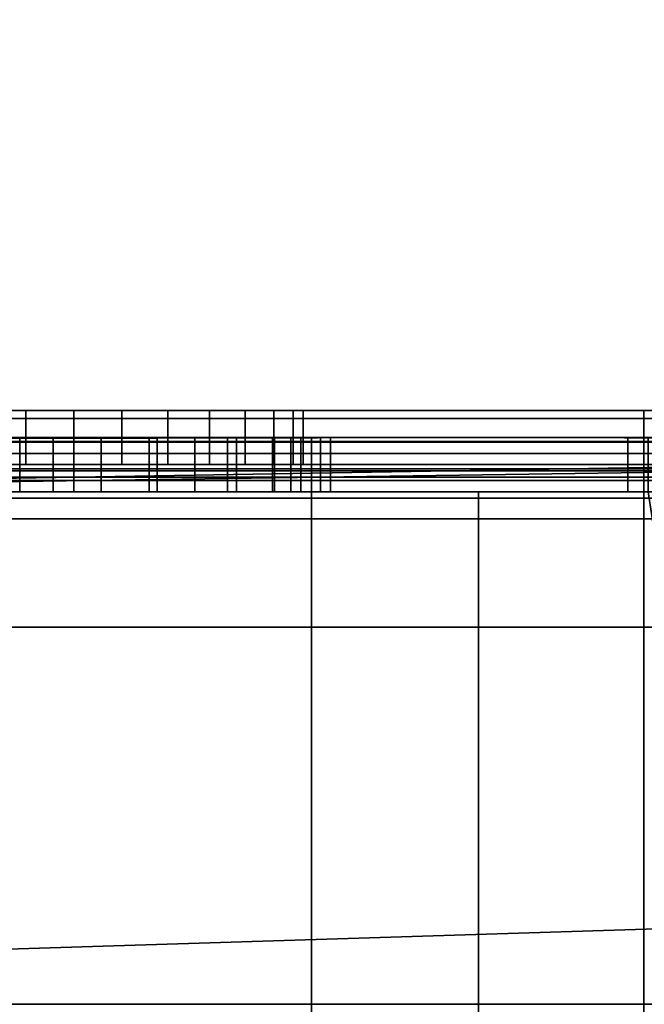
# Model space of a CAD drawing. Header units: millimetres. Extents: x -603 to 3703, y -115 to 193.
# Tile 443 of 656: x 1059 to 1071, y -25 to -7. Entities that reach past the tile are written whole.
import ezdxf

# ---------------------------------------------------------------- set-up
doc = ezdxf.new("R2010")
doc.units = ezdxf.units.MM
doc.layers.add('152', color=7, linetype='Continuous', true_color=0xffffff)

# ---------------------------------------------------------------- blocks, each defined once
blk = doc.blocks.new('UG_SURFACE_002')
at = {"layer": '152', "color": 252, "linetype": 'Continuous', "lineweight": 35}
for points in [[(2165, -18, 2212.25), (2165, 174.4, 2212.25), (835, 174.4, 2212.25), (835, -18, 2212.25)], [(985, -18, 2062.25), (985, 174.4, 2062.25), (2015, 174.4, 2062.25), (2015, -18, 2062.25)], [(2165, -18, 2212.25), (835, -18, 2212.25), (985, -18, 2062.25), (2015, -18, 2062.25)]]:
    blk.add_3dface(points, dxfattribs=at)
blk = doc.blocks.new('UG_SURFACE_055')
at = {"layer": '152', "color": 252, "linetype": 'Continuous', "lineweight": 35}
for points in [[(1023.5, -29.92, 2023.75), (1976.5, -29.92, 2023.75), (1976.5, 14.42, 2023.75), (1023.5, 14.42, 2023.75)], [(1025, -29.92, 2022.25), (1025, 14.42, 2022.25), (1975, 14.42, 2022.25), (1975, -29.92, 2022.25)], [(970, -18, 2077.25), (2030, -18, 2077.25), (2028.5, -18, 2075.75), (971.5, -18, 2075.75)], [(970, -18, 2077.25), (970, -29.92, 2077.25), (2030, -29.92, 2077.25), (2030, -18, 2077.25)], [(971.5, -18, 2075.75), (2028.5, -18, 2075.75), (2028.5, -29.92, 2075.75), (971.5, -29.92, 2075.75)]]:
    blk.add_3dface(points, dxfattribs=at)
blk = doc.blocks.new('UG_SURFACE_057')
at = {"layer": '152', "color": 252, "linetype": 'Continuous', "lineweight": 35}
for points in [[(1041, 4.014, -7.75), (1026, 4.014, -7.75), (1026, -24.953, -7.75), (1974, -24.953, -7.75)], [(1041, 4.014, -8.75), (1959, 4.014, -8.75), (1026, -24.953, -8.75)], [(1959, 4.014, -8.75), (1974, 4.014, -8.75), (1974, -24.953, -8.75), (1026, -24.953, -8.75)], [(1959, 4.014, -7.75), (1041, 4.014, -7.75), (1974, -24.953, -7.75)], [(1026, -25.835, -7.906), (1974, -25.835, -7.906), (1974, -24.953, -7.75), (1026, -24.953, -7.75)], [(1026, -24.953, -8.75), (1974, -24.953, -8.75), (1974, -25.493, -8.845), (1026, -25.493, -8.845)]]:
    blk.add_3dface(points, dxfattribs=at)
blk = doc.blocks.new('UG_SURFACE_197')
at = {"layer": '152', "color": 252, "linetype": 'Continuous', "lineweight": 35}
for points in [[(1032, -14.152, 1617.765), (1070.5, -14.152, 1617.765), (1070.5, -14, 1617), (1032, -14, 1617)], [(1100.489, -14.152, 1528.235), (1032, -14.152, 1528.235), (1032, -14, 1529), (1100.172, -14, 1529)], [(1032, -14, 1529), (1076.871, -14, 1530.881), (1078.785, -14, 1530.5)], [(1078.785, -14, 1530.5), (1100.172, -14, 1529), (1032, -14, 1529)], [(1032, -14, 1529), (1058.271, -14, 1544.617), (1060, -14, 1544.25), (1075.249, -14, 1531.964)], [(1075.249, -14, 1531.964), (1076.871, -14, 1530.881), (1032, -14, 1529)], [(1032, -14, 1617), (1059.116, -14, 1552.657), (1057.502, -14, 1551.938)], [(1032, -14, 1617), (1070.5, -14, 1607), (1071.147, -14, 1603.747)], [(1032, -14, 1617), (1070.5, -14, 1617), (1070.5, -14, 1607)], [(1071.147, -14, 1603.747), (1060.884, -14, 1552.657), (1059.116, -14, 1552.657), (1032, -14, 1617)], [(1032, -14.586, 1618.414), (1070.5, -14.586, 1618.414), (1070.5, -14.152, 1617.765), (1032, -14.152, 1617.765)], [(1100.757, -14.586, 1527.586), (1032, -14.586, 1527.586), (1032, -14.152, 1528.235), (1100.489, -14.152, 1528.235)], [(1059.116, -14, 1552.657), (1059.116, -15, 1552.657), (1057.502, -15, 1551.938), (1057.502, -14, 1551.938)], [(1058.271, -14, 1544.617), (1058.271, -15, 1544.617), (1060, -15, 1544.25), (1060, -14, 1544.25)], [(1060.884, -14, 1552.657), (1060.884, -15, 1552.657), (1059.116, -15, 1552.657), (1059.116, -14, 1552.657)], [(1075.249, -14, 1531.964), (1060, -14, 1544.25), (1061.729, -14, 1544.617)], [(1060, -14, 1544.25), (1060, -15, 1544.25), (1061.729, -15, 1544.617), (1061.729, -14, 1544.617)], [(1072.866, -14, 1560.884), (1062.498, -14, 1551.938), (1060.884, -14, 1552.657), (1071.147, -14, 1603.747)], [(1062.498, -14, 1551.938), (1062.498, -15, 1551.938), (1060.884, -15, 1552.657), (1060.884, -14, 1552.657)], [(1061.729, -14, 1544.617), (1063.158, -14, 1545.656), (1073.785, -14, 1535.5), (1074.165, -14, 1533.587)], [(1074.165, -14, 1533.587), (1075.249, -14, 1531.964), (1061.729, -14, 1544.617)], [(1061.729, -14, 1544.617), (1061.729, -15, 1544.617), (1063.158, -15, 1545.656), (1063.158, -14, 1545.656)], [(1062.498, -14, 1551.938), (1072.866, -14, 1560.884), (1071.004, -14, 1557.882)], [(1071.004, -14, 1557.882), (1070.523, -14, 1554.382), (1063.681, -14, 1550.625), (1062.498, -14, 1551.938)], [(1063.681, -14, 1550.625), (1063.681, -15, 1550.625), (1062.498, -15, 1551.938), (1062.498, -14, 1551.938)], [(1073.785, -14, 1548.288), (1073.785, -14, 1535.5), (1063.158, -14, 1545.656), (1064.042, -14, 1547.187)], [(1063.158, -14, 1545.656), (1063.158, -15, 1545.656), (1064.042, -15, 1547.187), (1064.042, -14, 1547.187)], [(1064.227, -14, 1548.944), (1063.681, -14, 1550.625), (1070.523, -14, 1554.382), (1071.506, -14, 1550.988)], [(1064.227, -14, 1548.944), (1064.227, -15, 1548.944), (1063.681, -15, 1550.625), (1063.681, -14, 1550.625)], [(1064.042, -14, 1547.187), (1064.227, -14, 1548.944), (1071.506, -14, 1550.988), (1073.785, -14, 1548.288)], [(1064.042, -14, 1547.187), (1064.042, -15, 1547.187), (1064.227, -15, 1548.944), (1064.227, -14, 1548.944)], [(1070.5, -14, 1607), (1070.5, -15, 1607), (1071.147, -15, 1603.747), (1071.147, -14, 1603.747)], [(1070.5, -14, 1617), (1070.5, -14.152, 1617.765), (1070.5, -15.076, 1617.383), (1070.5, -15, 1617)], [(1070.5, -15, 1617), (1070.5, -15, 1607), (1070.5, -14, 1607), (1070.5, -14, 1617)], [(1070.5, -14.152, 1617.765), (1070.5, -14.586, 1618.414), (1070.5, -15.293, 1617.707), (1070.5, -15.076, 1617.383)], [(1032, -15.235, 1618.848), (1070.5, -15.235, 1618.848), (1070.5, -14.586, 1618.414), (1032, -14.586, 1618.414)], [(1100.937, -15.235, 1527.152), (1032, -15.235, 1527.152), (1032, -14.586, 1527.586), (1100.757, -14.586, 1527.586)], [(1070.5, -14.586, 1618.414), (1070.5, -15.235, 1618.848), (1070.5, -15.617, 1617.924), (1070.5, -15.293, 1617.707)], [(1100.172, -15, 1529), (1032, -15, 1529), (1032, -15.076, 1528.617), (1100.33, -15.076, 1528.617)], [(1032, -15, 1617), (1059.116, -15, 1552.657), (1060.884, -15, 1552.657), (1071.147, -15, 1603.747)], [(1071.147, -15, 1603.747), (1070.5, -15, 1607), (1032, -15, 1617)], [(1070.5, -15, 1607), (1070.5, -15, 1617), (1032, -15, 1617)], [(1057.502, -15, 1551.938), (1059.116, -15, 1552.657), (1032, -15, 1617)], [(1032, -15, 1529), (1076.871, -15, 1530.881), (1075.249, -15, 1531.964)], [(1032, -15, 1529), (1100.172, -15, 1529), (1078.785, -15, 1530.5)], [(1078.785, -15, 1530.5), (1076.871, -15, 1530.881), (1032, -15, 1529)], [(1075.249, -15, 1531.964), (1060, -15, 1544.25), (1058.271, -15, 1544.617), (1032, -15, 1529)], [(1032, -15, 1617), (1070.5, -15, 1617), (1070.5, -15.076, 1617.383), (1032, -15.076, 1617.383)], [(1061.729, -15, 1544.617), (1060, -15, 1544.25), (1075.249, -15, 1531.964)], [(1071.147, -15, 1603.747), (1060.884, -15, 1552.657), (1062.498, -15, 1551.938), (1072.866, -15, 1560.884)], [(1061.729, -15, 1544.617), (1075.249, -15, 1531.964), (1074.165, -15, 1533.587)], [(1074.165, -15, 1533.587), (1073.785, -15, 1535.5), (1063.158, -15, 1545.656), (1061.729, -15, 1544.617)], [(1062.498, -15, 1551.938), (1063.681, -15, 1550.625), (1070.523, -15, 1554.382), (1071.004, -15, 1557.882)], [(1071.004, -15, 1557.882), (1072.866, -15, 1560.884), (1062.498, -15, 1551.938)], [(1064.042, -15, 1547.187), (1063.158, -15, 1545.656), (1073.785, -15, 1535.5), (1073.785, -15, 1548.288)], [(1071.506, -15, 1550.988), (1070.523, -15, 1554.382), (1063.681, -15, 1550.625), (1064.227, -15, 1548.944)], [(1073.785, -15, 1548.288), (1071.506, -15, 1550.988), (1064.227, -15, 1548.944), (1064.042, -15, 1547.187)], [(1100.33, -15.076, 1528.617), (1032, -15.076, 1528.617), (1032, -15.293, 1528.293), (1100.464, -15.293, 1528.293)], [(1032, -15.076, 1617.383), (1070.5, -15.076, 1617.383), (1070.5, -15.293, 1617.707), (1032, -15.293, 1617.707)], [(1032, -16, 1619), (1070.5, -16, 1619), (1070.5, -15.235, 1618.848), (1032, -15.235, 1618.848)], [(1101, -16, 1527), (1032, -16, 1527), (1032, -15.235, 1527.152), (1100.937, -15.235, 1527.152)], [(1070.5, -16, 1618), (1070.5, -15.617, 1617.924), (1070.5, -15.235, 1618.848), (1070.5, -16, 1619)], [(1100.464, -15.293, 1528.293), (1032, -15.293, 1528.293), (1032, -15.617, 1528.076), (1100.554, -15.617, 1528.076)], [(1032, -15.293, 1617.707), (1070.5, -15.293, 1617.707), (1070.5, -15.617, 1617.924), (1032, -15.617, 1617.924)], [(1100.554, -15.617, 1528.076), (1032, -15.617, 1528.076), (1032, -16, 1528), (1100.586, -16, 1528)], [(1032, -15.617, 1617.924), (1070.5, -15.617, 1617.924), (1070.5, -16, 1618), (1032, -16, 1618)], [(1070.5, -16, 1619), (1032, -16, 1619), (1032, -28, 1619), (1070.5, -28, 1619)], [(1032, -16, 1527), (1101, -16, 1527), (1101, -28, 1527), (1032, -28, 1527)], [(1032, -28, 1528), (1100.586, -28, 1528), (1100.586, -16, 1528), (1032, -16, 1528)], [(1070.5, -16, 1618), (1070.5, -28, 1618), (1032, -28, 1618), (1032, -16, 1618)], [(1070.5, -28, 1618), (1070.5, -16, 1618), (1070.5, -16, 1619), (1070.5, -28, 1619)]]:
    blk.add_3dface(points, dxfattribs=at)
blk = doc.blocks.new('UG_SURFACE_198')
at = {"layer": '152', "color": 252, "linetype": 'Continuous', "lineweight": 35}
for points in [[(1032, -14.576, 1158.183), (1067.455, -14.5, 1157.8), (1064.375, -14.5, 1157.8)], [(1032, -14.576, 1158.183), (1099.744, -14.576, 1158.183), (1070.58, -14.5, 1157.8), (1067.455, -14.5, 1157.8)], [(1064.375, -14.5, 1157.8), (1032, -14.5, 1157.8), (1032, -14.576, 1158.183)], [(1099.744, -14.576, 1004.817), (1032, -14.576, 1004.817), (1064.375, -14.5, 1005.2), (1067.455, -14.5, 1005.2)], [(1032, -14.576, 1004.817), (1032, -14.5, 1005.2), (1064.375, -14.5, 1005.2)], [(1064.375, -14.5, 1093), (1032, -14.5, 1093), (1057.469, -14.5, 1102.304), (1059, -14.5, 1102)], [(1059, -14.5, 1110), (1057.469, -14.5, 1109.696), (1032, -14.5, 1112), (1064.375, -14.5, 1112)], [(1032, -14.5, 1036.97), (1064.375, -14.5, 1036.97), (1059.616, -14.5, 1031.007), (1058.002, -14.5, 1030.288)], [(1058.771, -14.5, 1022.967), (1060.5, -14.5, 1022.6), (1064.375, -14.5, 1015.975), (1032, -14.5, 1015.975)], [(1032, -14.5, 1005.2), (1032, -14.5, 1015.975), (1064.375, -14.5, 1015.975), (1064.375, -14.5, 1005.2)], [(1032, -14.5, 1036.97), (1032, -14.5, 1061.42), (1064.375, -14.5, 1061.42), (1064.375, -14.5, 1036.97)], [(1032, -14.5, 1061.42), (1032, -14.5, 1093), (1064.375, -14.5, 1093), (1064.375, -14.5, 1061.42)], [(1032, -14.5, 1112), (1032, -14.5, 1157.8), (1064.375, -14.5, 1157.8), (1064.375, -14.5, 1112)], [(1057.469, -15.5, 1109.696), (1057.469, -14.5, 1109.696), (1059, -14.5, 1110), (1059, -15.5, 1110)], [(1059, -15.5, 1102), (1059, -14.5, 1102), (1057.469, -14.5, 1102.304), (1057.469, -15.5, 1102.304)], [(1059.616, -14.5, 1031.007), (1059.616, -15.5, 1031.007), (1058.002, -15.5, 1030.288), (1058.002, -14.5, 1030.288)], [(1058.771, -14.5, 1022.967), (1058.771, -15.5, 1022.967), (1060.5, -15.5, 1022.6), (1060.5, -14.5, 1022.6)], [(1064.375, -14.5, 1093), (1059, -14.5, 1102), (1060, -14.5, 1102)], [(1064.375, -14.5, 1112), (1060, -14.5, 1110), (1059, -14.5, 1110)], [(1060, -15.5, 1102), (1060, -14.5, 1102), (1059, -14.5, 1102), (1059, -15.5, 1102)], [(1059, -15.5, 1110), (1059, -14.5, 1110), (1060, -14.5, 1110), (1060, -15.5, 1110)], [(1064.375, -14.5, 1036.97), (1061.384, -14.5, 1031.007), (1059.616, -14.5, 1031.007)], [(1061.384, -14.5, 1031.007), (1061.384, -15.5, 1031.007), (1059.616, -15.5, 1031.007), (1059.616, -14.5, 1031.007)], [(1060, -14.5, 1102), (1061.531, -14.5, 1102.304), (1064.375, -14.5, 1093)], [(1061.531, -14.5, 1109.696), (1060, -14.5, 1110), (1064.375, -14.5, 1112)], [(1061.531, -15.5, 1102.304), (1061.531, -14.5, 1102.304), (1060, -14.5, 1102), (1060, -15.5, 1102)], [(1060, -15.5, 1110), (1060, -14.5, 1110), (1061.531, -14.5, 1109.696), (1061.531, -15.5, 1109.696)], [(1064.375, -14.5, 1015.975), (1060.5, -14.5, 1022.6), (1062.229, -14.5, 1022.967)], [(1060.5, -14.5, 1022.6), (1060.5, -15.5, 1022.6), (1062.229, -15.5, 1022.967), (1062.229, -14.5, 1022.967)], [(1062.998, -14.5, 1030.288), (1061.384, -14.5, 1031.007), (1064.375, -14.5, 1036.97)], [(1062.998, -14.5, 1030.288), (1062.998, -15.5, 1030.288), (1061.384, -15.5, 1031.007), (1061.384, -14.5, 1031.007)], [(1064.375, -14.5, 1112), (1062.828, -14.5, 1108.828), (1061.531, -14.5, 1109.696)], [(1061.531, -14.5, 1102.304), (1062.828, -14.5, 1103.172), (1064.375, -14.5, 1093)], [(1062.828, -15.5, 1103.172), (1062.828, -14.5, 1103.172), (1061.531, -14.5, 1102.304), (1061.531, -15.5, 1102.304)], [(1061.531, -15.5, 1109.696), (1061.531, -14.5, 1109.696), (1062.828, -14.5, 1108.828), (1062.828, -15.5, 1108.828)], [(1062.229, -14.5, 1022.967), (1063.658, -14.5, 1024.006), (1064.375, -14.5, 1015.975)], [(1062.229, -14.5, 1022.967), (1062.229, -15.5, 1022.967), (1063.658, -15.5, 1024.006), (1063.658, -14.5, 1024.006)], [(1064.375, -14.5, 1093), (1062.828, -14.5, 1103.172), (1063.696, -14.5, 1104.469)], [(1063.696, -14.5, 1107.531), (1062.828, -14.5, 1108.828), (1064.375, -14.5, 1112)], [(1063.696, -15.5, 1104.469), (1063.696, -14.5, 1104.469), (1062.828, -14.5, 1103.172), (1062.828, -15.5, 1103.172)], [(1062.828, -15.5, 1108.828), (1062.828, -14.5, 1108.828), (1063.696, -14.5, 1107.531), (1063.696, -15.5, 1107.531)], [(1064.375, -14.5, 1036.97), (1064.181, -14.5, 1028.975), (1062.998, -14.5, 1030.288)], [(1064.181, -14.5, 1028.975), (1064.181, -15.5, 1028.975), (1062.998, -15.5, 1030.288), (1062.998, -14.5, 1030.288)], [(1063.658, -14.5, 1024.006), (1064.375, -14.5, 1025.247), (1064.375, -14.5, 1015.975)], [(1064.375, -14.5, 1025.247), (1063.658, -14.5, 1024.006), (1063.658, -15.5, 1024.006), (1064.375, -15.5, 1025.247)], [(1064.375, -14.5, 1093), (1063.696, -14.5, 1104.469), (1064, -14.5, 1106)], [(1064.375, -14.5, 1112), (1064, -14.5, 1106), (1063.696, -14.5, 1107.531)], [(1064, -15.5, 1106), (1064, -14.5, 1106), (1063.696, -14.5, 1104.469), (1063.696, -15.5, 1104.469)], [(1063.696, -15.5, 1107.531), (1063.696, -14.5, 1107.531), (1064, -14.5, 1106), (1064, -15.5, 1106)], [(1064, -14.5, 1106), (1064.375, -14.5, 1112), (1064.375, -14.5, 1093)], [(1064.375, -14.5, 1036.97), (1064.375, -14.5, 1028.377), (1064.181, -14.5, 1028.975)], [(1064.375, -15.5, 1028.377), (1064.181, -15.5, 1028.975), (1064.181, -14.5, 1028.975), (1064.375, -14.5, 1028.377)], [(1067.455, -14.5, 1015.975), (1064.375, -14.5, 1015.975), (1064.375, -14.5, 1025.247), (1064.542, -14.5, 1025.537)], [(1064.727, -14.5, 1027.294), (1064.375, -14.5, 1028.377), (1064.375, -14.5, 1036.97), (1067.455, -14.5, 1036.97)], [(1064.375, -14.5, 1005.2), (1064.375, -14.5, 1015.975), (1067.455, -14.5, 1015.975), (1067.455, -14.5, 1005.2)], [(1064.375, -14.5, 1036.97), (1064.375, -14.5, 1061.42), (1067.455, -14.5, 1061.42), (1067.455, -14.5, 1036.97)], [(1064.375, -14.5, 1061.42), (1064.375, -14.5, 1093), (1067.455, -14.5, 1093), (1067.455, -14.5, 1061.42)], [(1064.375, -14.5, 1093), (1064.375, -14.5, 1112), (1067.455, -14.5, 1112), (1067.455, -14.5, 1093)], [(1064.375, -14.5, 1112), (1064.375, -14.5, 1157.8), (1067.455, -14.5, 1157.8), (1067.455, -14.5, 1112)], [(1064.375, -15.5, 1025.247), (1064.542, -15.5, 1025.537), (1064.542, -14.5, 1025.537), (1064.375, -14.5, 1025.247)], [(1064.375, -14.5, 1028.377), (1064.727, -14.5, 1027.294), (1064.727, -15.5, 1027.294), (1064.375, -15.5, 1028.377)], [(1067.455, -14.5, 1036.97), (1067.455, -14.5, 1015.975), (1064.542, -14.5, 1025.537), (1064.727, -14.5, 1027.294)], [(1064.542, -14.5, 1025.537), (1064.542, -15.5, 1025.537), (1064.727, -15.5, 1027.294), (1064.727, -14.5, 1027.294)], [(1099.744, -14.576, 1004.817), (1067.455, -14.5, 1005.2), (1070.58, -14.5, 1005.2)], [(1067.455, -14.5, 1015.975), (1067.455, -14.5, 1036.97), (1070.207, -14.5, 1033.079)], [(1067.455, -14.5, 1036.97), (1070.58, -14.5, 1036.97), (1070.58, -14.5, 1036.612), (1070.207, -14.5, 1033.079)], [(1070.207, -14.5, 1033.079), (1070.58, -14.5, 1031.931), (1070.58, -14.5, 1015.975), (1067.455, -14.5, 1015.975)], [(1067.455, -14.5, 1005.2), (1067.455, -14.5, 1015.975), (1070.58, -14.5, 1015.975), (1070.58, -14.5, 1005.2)], [(1067.455, -14.5, 1036.97), (1067.455, -14.5, 1061.42), (1070.58, -14.5, 1061.42), (1070.58, -14.5, 1036.97)], [(1067.455, -14.5, 1061.42), (1067.455, -14.5, 1093), (1070.58, -14.5, 1093), (1070.58, -14.5, 1061.42)], [(1067.455, -14.5, 1093), (1067.455, -14.5, 1112), (1070.58, -14.5, 1112), (1070.58, -14.5, 1093)], [(1067.455, -14.5, 1112), (1067.455, -14.5, 1157.8), (1070.58, -14.5, 1157.8), (1070.58, -14.5, 1112)], [(1070.58, -15.5, 1036.612), (1070.207, -15.5, 1033.079), (1070.207, -14.5, 1033.079), (1070.58, -14.5, 1036.612)], [(1070.58, -14.5, 1031.931), (1070.207, -14.5, 1033.079), (1070.207, -15.5, 1033.079), (1070.58, -15.5, 1031.931)], [(1099.744, -14.576, 1158.183), (1032, -14.576, 1158.183), (1032, -14.793, 1158.507), (1099.879, -14.793, 1158.507)], [(1099.879, -14.793, 1004.493), (1032, -14.793, 1004.493), (1032, -14.576, 1004.817), (1099.744, -14.576, 1004.817)], [(1099.879, -14.793, 1158.507), (1032, -14.793, 1158.507), (1032, -15.117, 1158.724), (1099.968, -15.117, 1158.724)], [(1099.968, -15.117, 1004.276), (1032, -15.117, 1004.276), (1032, -14.793, 1004.493), (1099.879, -14.793, 1004.493)], [(1099.968, -15.117, 1158.724), (1032, -15.117, 1158.724), (1032, -15.5, 1158.8), (1100, -15.5, 1158.8)], [(1100, -15.5, 1004.2), (1032, -15.5, 1004.2), (1032, -15.117, 1004.276), (1099.968, -15.117, 1004.276)], [(1064.375, -15.5, 1005.2), (1032, -15.5, 1005.2), (1032, -28.5, 1005.2), (1064.375, -28.5, 1005.2)], [(1064.375, -28.5, 1157.8), (1032, -28.5, 1157.8), (1032, -15.5, 1157.8), (1064.375, -15.5, 1157.8)], [(1032, -15.5, 1004.2), (1100, -15.5, 1004.2), (1100, -28.5, 1004.2), (1032, -28.5, 1004.2)], [(1100, -15.5, 1158.8), (1032, -15.5, 1158.8), (1032, -28.5, 1158.8), (1100, -28.5, 1158.8)], [(1064.375, -15.5, 1112), (1032, -15.5, 1112), (1057.469, -15.5, 1109.696), (1059, -15.5, 1110)], [(1059, -15.5, 1102), (1057.469, -15.5, 1102.304), (1032, -15.5, 1093), (1064.375, -15.5, 1093)], [(1058.002, -15.5, 1030.288), (1059.616, -15.5, 1031.007), (1064.375, -15.5, 1036.97), (1032, -15.5, 1036.97)], [(1032, -15.5, 1015.975), (1064.375, -15.5, 1015.975), (1060.5, -15.5, 1022.6), (1058.771, -15.5, 1022.967)], [(1064.375, -15.5, 1005.2), (1064.375, -15.5, 1015.975), (1032, -15.5, 1015.975), (1032, -15.5, 1005.2)], [(1064.375, -15.5, 1036.97), (1064.375, -15.5, 1061.42), (1032, -15.5, 1061.42), (1032, -15.5, 1036.97)], [(1064.375, -15.5, 1061.42), (1064.375, -15.5, 1093), (1032, -15.5, 1093), (1032, -15.5, 1061.42)], [(1064.375, -15.5, 1112), (1064.375, -15.5, 1157.8), (1032, -15.5, 1157.8), (1032, -15.5, 1112)], [(1064.375, -15.5, 1112), (1059, -15.5, 1110), (1060, -15.5, 1110)], [(1064.375, -15.5, 1093), (1060, -15.5, 1102), (1059, -15.5, 1102)], [(1064.375, -15.5, 1036.97), (1059.616, -15.5, 1031.007), (1061.384, -15.5, 1031.007)], [(1060, -15.5, 1110), (1061.531, -15.5, 1109.696), (1064.375, -15.5, 1112)], [(1061.531, -15.5, 1102.304), (1060, -15.5, 1102), (1064.375, -15.5, 1093)], [(1062.229, -15.5, 1022.967), (1060.5, -15.5, 1022.6), (1064.375, -15.5, 1015.975)], [(1064.375, -15.5, 1036.97), (1061.384, -15.5, 1031.007), (1062.998, -15.5, 1030.288)], [(1064.375, -15.5, 1093), (1062.828, -15.5, 1103.172), (1061.531, -15.5, 1102.304)], [(1061.531, -15.5, 1109.696), (1062.828, -15.5, 1108.828), (1064.375, -15.5, 1112)], [(1064.375, -15.5, 1015.975), (1063.658, -15.5, 1024.006), (1062.229, -15.5, 1022.967)], [(1064.375, -15.5, 1112), (1062.828, -15.5, 1108.828), (1063.696, -15.5, 1107.531)], [(1063.696, -15.5, 1104.469), (1062.828, -15.5, 1103.172), (1064.375, -15.5, 1093)], [(1062.998, -15.5, 1030.288), (1064.181, -15.5, 1028.975), (1064.375, -15.5, 1036.97)], [(1064.375, -15.5, 1015.975), (1064.375, -15.5, 1025.247), (1063.658, -15.5, 1024.006)], [(1064, -15.5, 1106), (1063.696, -15.5, 1104.469), (1064.375, -15.5, 1093)], [(1063.696, -15.5, 1107.531), (1064, -15.5, 1106), (1064.375, -15.5, 1112)], [(1064.375, -15.5, 1093), (1064.375, -15.5, 1112), (1064, -15.5, 1106)], [(1064.181, -15.5, 1028.975), (1064.375, -15.5, 1028.377), (1064.375, -15.5, 1036.97)], [(1064.375, -28.5, 1005.2), (1067.455, -28.5, 1005.2), (1067.455, -15.5, 1005.2), (1064.375, -15.5, 1005.2)], [(1064.375, -15.5, 1157.8), (1067.455, -15.5, 1157.8), (1067.455, -28.5, 1157.8), (1064.375, -28.5, 1157.8)], [(1067.455, -15.5, 1036.97), (1064.375, -15.5, 1036.97), (1064.375, -15.5, 1028.377), (1064.727, -15.5, 1027.294)], [(1064.542, -15.5, 1025.537), (1064.375, -15.5, 1025.247), (1064.375, -15.5, 1015.975), (1067.455, -15.5, 1015.975)], [(1067.455, -15.5, 1005.2), (1067.455, -15.5, 1015.975), (1064.375, -15.5, 1015.975), (1064.375, -15.5, 1005.2)], [(1067.455, -15.5, 1036.97), (1067.455, -15.5, 1061.42), (1064.375, -15.5, 1061.42), (1064.375, -15.5, 1036.97)], [(1067.455, -15.5, 1061.42), (1067.455, -15.5, 1093), (1064.375, -15.5, 1093), (1064.375, -15.5, 1061.42)], [(1067.455, -15.5, 1093), (1067.455, -15.5, 1112), (1064.375, -15.5, 1112), (1064.375, -15.5, 1093)], [(1067.455, -15.5, 1112), (1067.455, -15.5, 1157.8), (1064.375, -15.5, 1157.8), (1064.375, -15.5, 1112)], [(1064.727, -15.5, 1027.294), (1064.542, -15.5, 1025.537), (1067.455, -15.5, 1015.975), (1067.455, -15.5, 1036.97)], [(1067.455, -28.5, 1005.2), (1072.58, -28.5, 1005.2), (1070.58, -15.5, 1005.2), (1067.455, -15.5, 1005.2)], [(1067.455, -15.5, 1157.8), (1070.58, -15.5, 1157.8), (1072.58, -28.5, 1157.8), (1067.455, -28.5, 1157.8)], [(1067.455, -15.5, 1015.975), (1070.58, -15.5, 1015.975), (1070.58, -15.5, 1031.931), (1070.207, -15.5, 1033.079)], [(1070.207, -15.5, 1033.079), (1067.455, -15.5, 1036.97), (1067.455, -15.5, 1015.975)], [(1070.207, -15.5, 1033.079), (1070.58, -15.5, 1036.612), (1070.58, -15.5, 1036.97), (1067.455, -15.5, 1036.97)], [(1070.58, -15.5, 1005.2), (1070.58, -15.5, 1015.975), (1067.455, -15.5, 1015.975), (1067.455, -15.5, 1005.2)], [(1070.58, -15.5, 1036.97), (1070.58, -15.5, 1061.42), (1067.455, -15.5, 1061.42), (1067.455, -15.5, 1036.97)], [(1070.58, -15.5, 1061.42), (1070.58, -15.5, 1093), (1067.455, -15.5, 1093), (1067.455, -15.5, 1061.42)], [(1070.58, -15.5, 1093), (1070.58, -15.5, 1112), (1067.455, -15.5, 1112), (1067.455, -15.5, 1093)], [(1070.58, -15.5, 1112), (1070.58, -15.5, 1157.8), (1067.455, -15.5, 1157.8), (1067.455, -15.5, 1112)]]:
    blk.add_3dface(points, dxfattribs=at)
blk = doc.blocks.new('UG_SURFACE_199')
at = {"layer": '152', "color": 35, "linetype": 'Continuous', "lineweight": 35}
for points in [[(1971, -34, 2019), (1971, 0, 2019), (1029, -15.75, 2019), (1029, -28.25, 2019)], [(1971, 0, 2019), (1029, 0, 2019), (1029, -15.75, 2019)], [(1971, -2), (1971, -34), (1029, -28.25), (1029, -15.75)], [(1029, -15.75), (1029, -2), (1971, -2)]]:
    blk.add_3dface(points, dxfattribs=at)

msp = doc.modelspace()

# ---------------------------------------------------------------- linework, layer by layer
at = {"layer": '152', "linetype": 'Continuous', "lineweight": -3}
for p, q in [((1032, -14, 1617), (1070.5, -14, 1617)), ((1100.172, -14, 1529), (1032, -14, 1529)), ((1070.5, -14, 1607), (1070.5, -15, 1607)), ((1070.5, -14, 1607), (1070.5, -14, 1617)), ((1099.586, -14.5, 1005.2), (1032, -14.5, 1005.2)), ((1032, -14.5, 1157.8), (1099.586, -14.5, 1157.8)), ((1059, -14.5, 1110), (1060, -14.5, 1110)), ((1059, -15.5, 1110), (1059, -14.5, 1110)), ((1060, -14.5, 1102), (1059, -14.5, 1102)), ((1059, -15.5, 1102), (1059, -14.5, 1102)), ((1060, -15.5, 1102), (1060, -14.5, 1102)), ((1060, -15.5, 1110), (1060, -14.5, 1110)), ((1032, -15, 1617), (1070.5, -15, 1617)), ((1100.172, -15, 1529), (1032, -15, 1529)), ((1070.5, -15, 1607), (1070.5, -15, 1617)), ((1032, -15.5, 1157.8), (1099.586, -15.5, 1157.8)), ((1100, -15.5, 1158.8), (1032, -15.5, 1158.8)), ((1032, -15.5, 1005.2), (1099.586, -15.5, 1005.2)), ((1032, -15.5, 1004.2), (1100, -15.5, 1004.2)), ((1060, -15.5, 1110), (1059, -15.5, 1110)), ((1059, -15.5, 1102), (1060, -15.5, 1102)), ((1032, -16, 1527), (1101, -16, 1527)), ((1032, -16, 1528), (1100.586, -16, 1528)), ((1070.5, -16, 1618), (1032, -16, 1618)), ((1070.5, -16, 1619), (1032, -16, 1619)), ((1070.5, -16, 1618), (1070.5, -28, 1618)), ((1070.5, -16, 1619), (1070.5, -28, 1619)), ((2165, -18, 2212.25), (835, -18, 2212.25)), ((2030, -18, 2077.25), (970, -18, 2077.25)), ((2028.5, -18, 2075.75), (971.5, -18, 2075.75)), ((985, -18, 2062.25), (2015, -18, 2062.25))]:
    msp.add_line(p, q, dxfattribs=at)
at = {"layer": '152', "linetype": 'Continuous', "lineweight": -3, "extrusion": (0, -1, 0)}
for centre in [(1060, 1548.5, 14), (1060.5, 1026.85, 14.5), (1060, 1548.5, 15), (1060.5, 1026.85, 15.5)]:
    msp.add_circle(centre, 4.25, dxfattribs=at)
at = {"layer": '152', "linetype": 'Continuous', "lineweight": -3, "extrusion": (0, 1, 0)}
for centre, radius, start, end in [((-1079, 1555, -14), 8.5, 307.8469, 235.7422), ((-1079, 1607, -14), 8.5, 180, 0), ((-1059, 1106, -14.5), 4, 270, 90), ((-1060, 1106, -14.5), 4, 90, 270), ((-1079, 1555, -15), 8.5, 307.8469, 235.7422), ((-1079, 1607, -15), 8.5, 180, 0)]:
    msp.add_arc(centre, radius, start, end, dxfattribs=at)
at = {"layer": '152', "linetype": 'Continuous', "lineweight": -3, "extrusion": (1, 0, 0)}
for radius in [2, 1]:
    msp.add_arc((-16, 1617, 1070.5), radius, 0, 90, dxfattribs=at)
at = {"layer": '152', "linetype": 'Continuous', "lineweight": -3, "extrusion": (0, -1, 0)}
for centre, radius, start, end in [((1079, 1034, 14.5), 8.841, 306.0274, 233.9726), ((1060, 1106, 15.5), 4, 270, 90), ((1079, 1034, 15.5), 8.841, 306.0274, 233.9726)]:
    msp.add_arc(centre, radius, start, end, dxfattribs=at)

# ---------------------------------------------------------------- block references
at = {"layer": '152', "linetype": 'Continuous', "lineweight": -3}
for name in ['UG_SURFACE_002', 'UG_SURFACE_057', 'UG_SURFACE_055', 'UG_SURFACE_199', 'UG_SURFACE_197', 'UG_SURFACE_198']:
    msp.add_blockref(name, (0, 0), dxfattribs=at)

doc.saveas('drawing.dxf')
